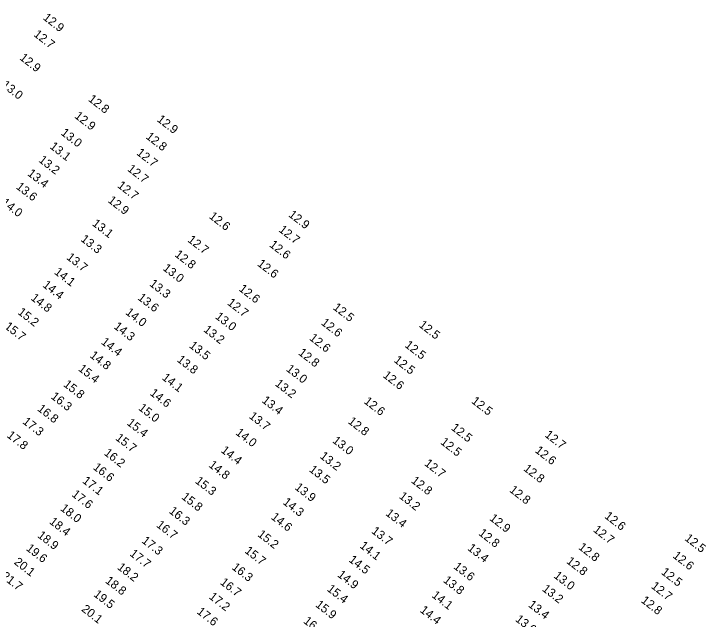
# Model space of a CAD drawing. Extents: x 1023796 to 1112670, y 656573 to 837340.
# Drawn here: x 1029302.2 to 1029705.8, y 821096.9 to 821449.8 of the extents above; entities that cross this region are included whole.
import ezdxf

# ---------------------------------------------------------------- set-up
doc = ezdxf.new("R2010")
doc.units = 0
doc.layers.add('V-TOPO-SOUN', color=7, linetype='Continuous')

msp = doc.modelspace()

# ---------------------------------------------------------------- texts
at = {"layer": 'V-TOPO-SOUN'}
for s, p in [('12.9 ', (1029318.84, 821446.86)), ('12.7 ', (1029313.38, 821437.13)), ('12.9 ', (1029305.2, 821423.47)), ('13.0 ', (1029294.81, 821407.52)), ('12.8 ', (1029345.21, 821399.34)), ('12.9 ', (1029337.21, 821389.49)), ('12.9 ', (1029385.27, 821387.49)), ('13.0 ', (1029329.24, 821379.66)), ('12.8 ', (1029378.78, 821377.49)), ('13.1 ', (1029322.79, 821371.72)), ('12.7 ', (1029373.34, 821368.02)), ('13.2 ', (1029316.3, 821363.82)), ('12.7 ', (1029368.02, 821358.63)), ('13.4 ', (1029309.77, 821355.95)), ('12.7 ', (1029362.21, 821348.96)), ('13.6 ', (1029303.1, 821348.26)), ('12.9 ', (1029356.67, 821340.3)), ('14.0 ', (1029294.61, 821338.97)), ('12.6 ', (1029415.64, 821331.02)), ('12.9 ', (1029461.96, 821331.95)), ('13.1 ', (1029347.49, 821326.78)), ('12.7 ', (1029456.25, 821323.18)), ('13.3 ', (1029340.82, 821317.67)), ('12.7 ', (1029403.15, 821317.29)), ('12.6 ', (1029450.81, 821314.42)), ('12.8 ', (1029395.61, 821308.73)), ('13.7 ', (1029332.53, 821307.07)), ('13.0 ', (1029388.69, 821300.75)), ('12.6 ', (1029443.79, 821303.32)), ('14.1 ', (1029325.41, 821298.53)), ('14.4 ', (1029318.63, 821290.95)), ('13.3 ', (1029380.89, 821291.64)), ('12.6 ', (1029433.01, 821288.72)), ('14.8 ', (1029311.71, 821283.43)), ('13.6 ', (1029374.04, 821283.55)), ('12.7 ', (1029426.28, 821280.59)), ('12.5 ', (1029487.9, 821277.86)), ('15.2 ', (1029304.11, 821275.1)), ('14.0 ', (1029366.92, 821275)), ('13.0 ', (1029419.24, 821272.56)), ('12.6 ', (1029480.96, 821268.99)), ('12.5 ', (1029537.99, 821267.66)), ('15.7 ', (1029296.42, 821266.77)), ('14.3 ', (1029360.11, 821266.75)), ('13.2 ', (1029412.39, 821264.94)), ('12.6 ', (1029474.1, 821260.05)), ('14.4 ', (1029352.7, 821257.77)), ('13.5 ', (1029404.04, 821255.64)), ('12.5 ', (1029529.74, 821255.9)), ('14.8 ', (1029346.14, 821249.9)), ('13.8 ', (1029396.92, 821247.43)), ('12.8 ', (1029467.69, 821251.44)), ('12.5 ', (1029523.38, 821247.16)), ('15.4 ', (1029339.4, 821242.13)), ('13.0 ', (1029460.57, 821241.97)), ('14.1 ', (1029388.21, 821236.97)), ('12.6 ', (1029517.01, 821238.28)), ('15.8 ', (1029330.74, 821233.01)), ('13.2 ', (1029454.1, 821233.42)), ('14.6 ', (1029381.15, 821227.93)), ('16.3 ', (1029323.41, 821225.93)), ('13.4 ', (1029446.42, 821223.66)), ('12.5 ', (1029568.59, 821223.27)), ('15.0 ', (1029374.46, 821219.26)), ('12.6 ', (1029505.92, 821223.14)), ('16.8 ', (1029315.55, 821218.81)), ('17.3 ', (1029306.94, 821211.33)), ('13.7 ', (1029438.95, 821214.45)), ('12.8 ', (1029496.65, 821211.43)), ('15.4 ', (1029367.74, 821210.55)), ('12.5 ', (1029556.77, 821207.68)), ('17.8 ', (1029297.78, 821203.32)), ('14.0 ', (1029431.12, 821204.89)), ('12.7 ', (1029611.35, 821203.6)), ('15.7 ', (1029361.08, 821201.76)), ('13.0 ', (1029487.55, 821200.24)), ('12.5 ', (1029550.54, 821199.38)), ('16.2 ', (1029354.39, 821193.02)), ('14.4 ', (1029422.55, 821194.56)), ('13.2 ', (1029480.23, 821191.16)), ('12.6 ', (1029605.68, 821194.49)), ('12.7 ', (1029541.19, 821186.91)), ('16.6 ', (1029348.01, 821184.67)), ('14.8 ', (1029415.42, 821186)), ('13.5 ', (1029473.96, 821183.35)), ('12.8 ', (1029598.92, 821183.91)), ('17.1 ', (1029341.8, 821176.78)), ('15.3 ', (1029407.54, 821176.65)), ('12.8 ', (1029533.47, 821176.88)), ('13.9 ', (1029465.62, 821172.95)), ('12.8 ', (1029590.74, 821171.47)), ('17.6 ', (1029335.57, 821168.92)), ('15.8 ', (1029399.59, 821167.41)), ('13.2 ', (1029526.4, 821167.81)), ('14.3 ', (1029458.65, 821164.34)), ('18.0 ', (1029328.93, 821160.72)), ('16.3 ', (1029392.27, 821159.15)), ('14.6 ', (1029451.76, 821155.65)), ('13.4 ', (1029518.55, 821157.83)), ('12.9 ', (1029579.11, 821154.98)), ('12.6 ', (1029646.17, 821156.2)), ('18.4 ', (1029322.53, 821153.01)), ('16.7 ', (1029384.9, 821151.04)), ('13.7 ', (1029510.3, 821147.48)), ('12.7 ', (1029639.57, 821148.28)), ('18.9 ', (1029315.62, 821144.96)), ('15.2 ', (1029443.91, 821145.57)), ('12.8 ', (1029572.77, 821146.26)), ('12.5 ', (1029692.9, 821143.28)), ('17.3 ', (1029376.38, 821141.85)), ('14.1 ', (1029503.49, 821138.91)), ('19.6 ', (1029308.96, 821137.41)), ('15.7 ', (1029436.43, 821135.97)), ('13.4 ', (1029566.32, 821137.52)), ('12.8 ', (1029630.96, 821138.09)), ('17.7 ', (1029369.38, 821134.33)), ('14.5 ', (1029497.09, 821130.76)), ('12.6 ', (1029685.97, 821133.13)), ('20.1 ', (1029301.95, 821129.43)), ('18.2 ', (1029362.14, 821126.41)), ('16.3 ', (1029428.91, 821126.39)), ('13.6 ', (1029558.2, 821126.79)), ('12.8 ', (1029623.97, 821129.92)), ('12.5 ', (1029679.2, 821123.55)), ('21.7 ', (1029294.61, 821121.14)), ('18.8 ', (1029355.11, 821118.5)), ('14.9 ', (1029490.47, 821122.04)), ('13.8 ', (1029552.16, 821118.82)), ('13.0 ', (1029616.57, 821121.45)), ('16.7 ', (1029422.1, 821117.61)), ('12.7 ', (1029673.34, 821115.38)), ('19.5 ', (1029348.31, 821110.61)), ('15.4 ', (1029484.38, 821113.73)), ('13.2 ', (1029609.82, 821113.75)), ('17.2 ', (1029415.58, 821109.25)), ('14.1 ', (1029545.45, 821110.07)), ('12.8 ', (1029667.48, 821107.06)), ('20.1 ', (1029341.27, 821101.98)), ('15.9 ', (1029477.65, 821104.57)), ('13.4 ', (1029601.7, 821104.49)), ('17.6 ', (1029408.51, 821100.55)), ('14.4 ', (1029538.58, 821101.4)), ('16.4 ', (1029470.63, 821095.03)), ('13.6 ', (1029594.17, 821096.09))]:
    msp.add_text(s, height=5, rotation=322, dxfattribs=at).set_placement(p)

doc.saveas('drawing.dxf')
